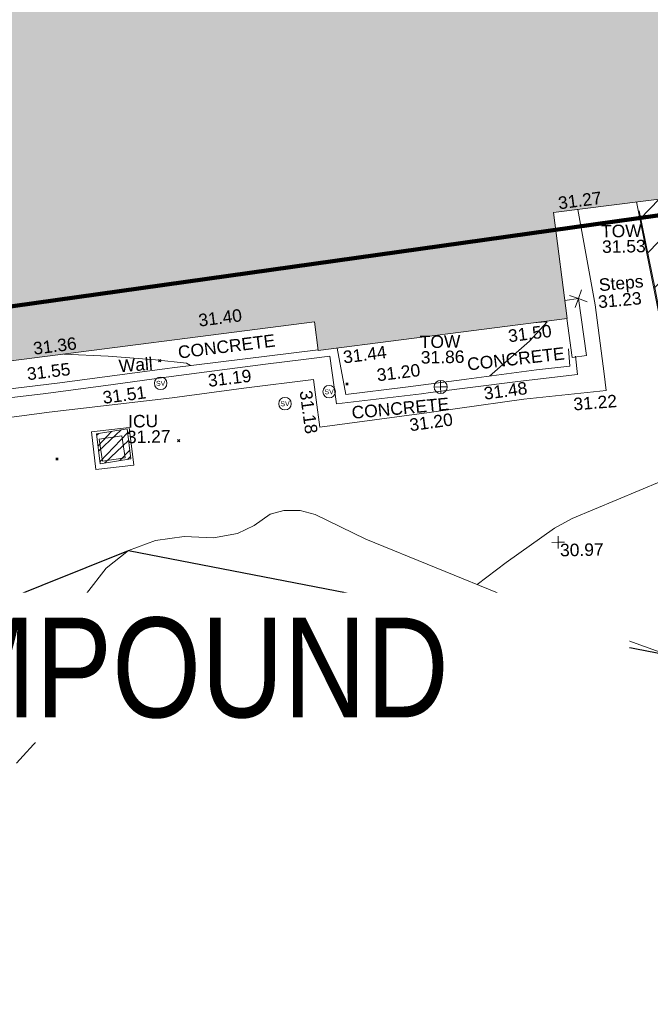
# Model space of a CAD drawing. Header units: millimetres. Extents: x -287732 to 520720, y -103372 to 287754.
# Tile 312 of 380: x 200008 to 218949, y 94482 to 124069. Entities that reach past the tile are written whole.
import ezdxf

# ---------------------------------------------------------------- set-up
doc = ezdxf.new("R2010")
doc.units = ezdxf.units.MM
doc.linetypes.add('IMPORT-HIDDEN2 _3_', pattern=[4762.5, 3175, -1587.5])
doc.linetypes.add('IMPORT-UG_ELEC_STREET LIGHTING_QLB2 _2_', pattern=[2700, 1500, -300.0000000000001, 0, -250, 150, -300.0000000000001, 0, -200])
for name, color, linetype, lineweight, true_color in [('00_TOPO_SERV_STOP_VALVE', 7, 'Continuous', 9, 0x666666), ('00_TOPO_TOP_OF_WALL', 7, 'Continuous', 9, 0x666666), ('00_UAV_BUILDING_OUTLINE', 5, 'Continuous', 9, 0x0000ff), ('00_UAV_CONCRETE', 9, 'Continuous', 9, 0x808080), ('00_UAV_FENCE', 7, 'Continuous', 9, 0x264c2f), ('00_UAV_LEVEL_SPOT', 7, 'Continuous', 9, 0x666666), ('00_UAV_SERV_IC', 5, 'Continuous', 9, 0x0000ff), ('00_UAV_STEPS', 7, 'Continuous', 9, 0x666666), ('00_UAV_TOP_OF_WALL', 7, 'Continuous', 9, 0x666666), ('00_UAV_TREE_LINE', 7, 'Continuous', 9, 0x52a552), ('00_UAV_WALL', 7, 'Continuous', 9, 0x7c00a5), ('01_DTM_CONTOUR_MNR', 7, 'Continuous', 9, 0xa5a552), ('12333-PUM-2D-U-0001-C01 - Rev2_REVIT IMPORT_dwg', 7, 'Continuous', 9, 0x767676), ('A_RHA_Line', 7, 'Continuous', 9, 0x00a600), ('PUM-CHAMBER EXTENTS', 6, 'IMPORT-HIDDEN2 _3_', 9, 0xff00ff), ('PUM-SURVEY BOUNDARY_EXTENT', 190, 'Continuous', 25, 0x7f00ff), ('PUM-UNABLE TO SURVEY', 190, 'Continuous', 9, 0x7f00ff)]:
    doc.layers.add(name, color=color, linetype=linetype, lineweight=lineweight, true_color=true_color)
for name, color, linetype, lineweight in [('00_UAV_SURVEY_TEXT', 7, 'Continuous', 9), ('A_RHA_Detail', 7, 'Continuous', 9), ('A_RHA_Text', 7, 'Continuous', 9), ('GEN-TEXT', 7, 'Continuous', 9)]:
    doc.layers.add(name, color=color, linetype=linetype, lineweight=lineweight)
doc.styles.add('Arial Narrow', font='ARIALN.TTF', dxfattribs={"height": 3000})
doc.styles.add('Swis721 Lt BT', font='swissl.ttf', dxfattribs={"height": 399.9999999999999})
doc.styles.add('Swis721 Lt BT_2', font='swissl.ttf', dxfattribs={"height": 375})

# ---------------------------------------------------------------- blocks, each defined once
blk = doc.blocks.new('12333-PUM-2D-U-0001-C01 - Rev2_REVIT IMPORT_dwg_MSL_Sluice_Valve_SYM-2077246-Site Location Plan Proposed')
at = {"layer": '00_TOPO_SERV_STOP_VALVE', "color": 254, "true_color": 0xcccccc}
blk.add_circle((0, 0), 500.0000000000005, dxfattribs=at)
at = {"layer": '00_TOPO_SERV_STOP_VALVE', "insert": (0, 198.9876086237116), "char_height": 399.9999999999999, "width": 785.1100955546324, "attachment_point": 2, "line_spacing_factor": 1.005061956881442, "style": 'Swis721 Lt BT'}
blk.add_mtext('SV', dxfattribs=at)
blk = doc.blocks.new('12333-PUM-2D-U-0001-C01 - Rev2_REVIT IMPORT_dwg_MSL_Node_Linework_1-2077247-Site Location Plan Proposed')
at = {"layer": '00_UAV_STEPS', "color": 254, "true_color": 0xcccccc, "flags": 128}
for points in [[(256.5421955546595, 704.8438894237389), (0, 0), (-704.8438894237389, 256.5421955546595)], [(704.8438894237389, -256.5421955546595), (0, 0), (-256.5421955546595, -704.8438894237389)]]:
    blk.add_lwpolyline(points, dxfattribs=at)
blk = doc.blocks.new('12333-PUM-2D-U-0001-C01 - Rev2_REVIT IMPORT_dwg_TOW-2077249-Site Location Plan Proposed')
at = {"layer": '00_TOPO_TOP_OF_WALL', "color": 254, "true_color": 0xcccccc, "flags": 128}
for points in [[(0, 525.0554400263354), (0, 0), (-525.0554401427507, 0)], [(525.0554401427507, 0), (0, 0), (0, -525.0554400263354)]]:
    blk.add_lwpolyline(points, dxfattribs=at)
at = {"layer": '00_TOPO_TOP_OF_WALL', "color": 254, "true_color": 0xcccccc}
blk.add_circle((0, 0), 525.0554401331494, dxfattribs=at)
blk = doc.blocks.new('12333-PUM-2D-U-0001-C01 - Rev2_REVIT IMPORT_dwg_UAV-2077255-Site Location Plan Proposed')
at = {"layer": '00_UAV_LEVEL_SPOT', "color": 254, "true_color": 0xcccccc, "flags": 128}
for points in [[(0, -500.0000000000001), (0, 0), (-500.0000000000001, 0)], [(500.0000000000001, 0), (0, 0), (0, 500.0000000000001)]]:
    blk.add_lwpolyline(points, dxfattribs=at)
blk = doc.blocks.new('12333-PUM-2D-U-0001-C01 - Rev2_REVIT IMPORT_dwg_MGS62954_T2_Galway_ITM_3d_Rev1-2077680-Site Location Plan Proposed')
at = {"layer": '00_UAV_CONCRETE', "color": 254, "true_color": 0xcccccc, "flags": 128}
for points in [[(534120767.858876, 725669987.8830876), (534121240.6985, 725667109.9365001), (534121465.4507757, 725665038.8321953), (534121519.6985, 725664538.9365002), (534119048.6985, 725664313.9365001), (534117047.5449939, 725664070.7991518), (534116192.6985, 725663966.9365002), (534112900.6985, 725663583.9365001), (534112804.5980598, 725664401.9342959), (534112732.6985001, 725665013.9365001), (534110645.6985, 725664797.9365001), (534108480.5900001, 725664540.9945)], [(534108480.5900001, 725664540.9945), (534104786.59, 725664170.9945002), (534103506.9597588, 725664030.423662), (534101372.1600716, 725663795.9101505)]]:
    blk.add_lwpolyline(points, dxfattribs=at)
blk.add_lwpolyline([(534106039.6985, 725663556.9365), (534107178.6985, 725663673.9365), (534107295.0158881, 725662541.5817565), (534106156.015888, 725662424.5817566)], close=True, dxfattribs=at)
at = {"layer": '00_UAV_FENCE', "color": 254, "true_color": 0xcccccc, "flags": 128}
blk.add_lwpolyline([(534122607.6985, 725669914.9365001), (534123043.6985002, 725667551.9365001), (534123486.2972962, 725664994.7941326), (534123560.6985002, 725664564.9365002), (534124179.6985, 725661540.9365002), (534124438.1148047, 725660094.410857), (534124691.6985, 725658674.9365002), (534125122.6985, 725656058.9365)], dxfattribs=at)
at = {"layer": '00_UAV_SERV_IC', "color": 254, "true_color": 0xcccccc, "flags": 128}
blk.add_lwpolyline([(534106953.6985, 725663429.9365001), (534107040.6985, 725662758.9365002), (534106353.7545251, 725662669.8692485), (534106266.7545252, 725663340.8692486)], close=True, dxfattribs=at)
at = {"layer": '00_UAV_STEPS', "color": 254, "true_color": 0xcccccc, "flags": 128}
blk.add_lwpolyline([(534120323.0375445, 725667257.5381341), (534120734.0830002, 725667308.0510001), (534120945.0830001, 725665591.0510001), (534120519.3045791, 725665538.7276181), (534120375.0076238, 725666712.935544)], dxfattribs=at)
at = {"layer": '00_UAV_TREE_LINE', "color": 254, "true_color": 0xcccccc, "flags": 128}
for points in [[(534123226.6985, 725656556.9365001), (534118424.6985, 725658399.9365001), (534114221.6985, 725660197.9365002)], [(534114221.6985001, 725660197.9365003), (534112718.6985, 725660964.9365003), (534112264.6985001, 725661089.9365003), (534111782.6985001, 725661096.9365001), (534111367.6985002, 725660997.9365002), (534110876.6985001, 725660665.9365003), (534110372.6985001, 725660426.9365002), (534109648.6985002, 725660317.9365003), (534108775.6985, 725660365.9365003), (534107910.6985001, 725660265.9365002), (534107092.6985002, 725659976.9365003), (534106414.6985002, 725659455.9365002), (534105812.6985001, 725658710.9365002), (534105522.6985001, 725658241.9365002), (534105406.6985001, 725657749.9365001), (534105376.6985002, 725657094.9365002), (534105184.6985001, 725656228.9365002), (534104909.6985, 725655226.9365002), (534104345.6985, 725654417.9365001), (534103613.6985, 725653648.9365003)]]:
    blk.add_lwpolyline(points, dxfattribs=at)
at = {"layer": '00_UAV_WALL', "color": 254, "true_color": 0xcccccc}
blk.add_line((534108500.5900001, 725665442.9944999), (534112893.882633, 725665902.5004872), dxfattribs=at)
at = {"layer": '00_UAV_WALL', "color": 254, "true_color": 0xcccccc, "flags": 128}
for points in [[(534113468.2476581, 725665948.0988885), (534113696.6985, 725664553.9365), (534115498.6985, 725664735.9365), (534117261.9498932, 725664940.092314), (534117329.6985, 725664947.9365001), (534119435.6985002, 725665193.9365), (534120442.6985, 725665288.9365001), (534120413.6985002, 725665806.9365)], [(534120623.0830001, 725665578.0510001), (534120670.0830001, 725665029.0510001), (534118872.0830001, 725664854.0510001), (534116245.6849055, 725664563.6363298), (534115969.083, 725664533.0510001), (534113418.6985002, 725664273.9365002), (534113240.6985, 725665708.9365001), (534112532.5482023, 725665635.2392513), (534111299.6985, 725665506.9365001), (534108465.5900001, 725665177.9944999)], [(534108465.5900001, 725665177.9944999), (534106501.59, 725664943.9944999), (534104609.5900001, 725664732.9945), (534103497.2071908, 725664618.3731213), (534102406.59, 725664505.9944999), (534101116.59, 725664374.9944999), (534101098.5900001, 725664585.9945), (534101221.389595, 725664601.9156103), (534101585.6441417, 725664649.1416358), (534102818.5900001, 725664808.9945), (534103378.2477411, 725664866.8314704), (534105121.59, 725665046.9945), (534108346.5830648, 725665424.9457443), (534108500.5900001, 725665442.9945)]]:
    blk.add_lwpolyline(points, dxfattribs=at)
at = {"layer": '01_DTM_CONTOUR_MNR', "color": 254, "true_color": 0xcccccc, "flags": 128}
for points in [[(534118029.6394298, 725665029.695982), (534119247.2952049, 725666056.3736265), (534119787.0414732, 725666626.9525874), (534119450.0000001, 725666610.0000001), (534119486.5407599, 725666611.7324135), (534119478.0051004, 725666613.6038148)], [(534132621.278924, 725666251.0438238), (534132012.1036163, 725665753.8511088), (534130430.0000002, 725664752.804503), (534127292.8535871, 725664564.4926705), (534127140, 725664570.0000002), (534127078.6583102, 725664457.5301765), (534126502.9710822, 725663531.7854477), (534126020.0000001, 725663230), (534126034.9705883, 725663032.4764707), (534126070.0000001, 725662620), (534124572.9100905, 725662187.9113413), (534124000, 725662400.0000001), (534123704.2165588, 725662076.5978662), (534123140.5701492, 725661783.9195383), (534120430.0000002, 725660706.8051281), (534119896.1654136, 725660420.0000001), (534118430.0000002, 725659420), (534117542.5037524, 725658777.3303037)], [(534105250, 725665910.0000001), (534106585.2660309, 725665826.155769), (534108000.1754386, 725665689.9122808), (534108930.4476972, 725665571.1363916), (534109049.3443097, 725665500.390151)]]:
    blk.add_lwpolyline(points, dxfattribs=at)
at = {"xscale": 0.375, "yscale": 0.375, "zscale": 0.375}
for name, p in [('12333-PUM-2D-U-0001-C01 - Rev2_REVIT IMPORT_dwg_MSL_Node_Linework_1-2077247-Site Location Plan Proposed', (534120734.083, 725667308.051)), ('12333-PUM-2D-U-0001-C01 - Rev2_REVIT IMPORT_dwg_MSL_Sluice_Valve_SYM-2077246-Site Location Plan Proposed', (534108144.6985, 725664982.9365001)), ('12333-PUM-2D-U-0001-C01 - Rev2_REVIT IMPORT_dwg_TOW-2077249-Site Location Plan Proposed', (534116552.6985, 725664726.9365001)), ('12333-PUM-2D-U-0001-C01 - Rev2_REVIT IMPORT_dwg_MSL_Sluice_Valve_SYM-2077246-Site Location Plan Proposed', (534113199.59, 725664642.9944999)), ('12333-PUM-2D-U-0001-C01 - Rev2_REVIT IMPORT_dwg_MSL_Sluice_Valve_SYM-2077246-Site Location Plan Proposed', (534111868.6985, 725664305.9365002)), ('12333-PUM-2D-U-0001-C01 - Rev2_REVIT IMPORT_dwg_UAV-2077255-Site Location Plan Proposed', (534120000, 725660000))]:
    blk.add_blockref(name, p, dxfattribs=at)
at = {"layer": '00_UAV_BUILDING_OUTLINE', "color": 251, "true_color": 0x666666, "char_height": 375, "width": 1495.902363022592, "attachment_point": 1, "line_spacing_factor": 1.005061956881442, "style": 'Swis721 Lt BT_2'}
for s, insert, rotation in [('31.27', (534120157.7557806, 725670373.8454967), 6.319040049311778), ('31.40', (534109294.0357784, 725667037.5148299), 6.319040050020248), ('31.36', (534104316.3559518, 725666279.5437722), 6.319040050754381), ('31.50', (534118586.8980126, 725666405.3646615), 6.3190400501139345), ('31.44', (534113617.5645173, 725665855.0735803), 6.319040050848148)]:
    blk.add_mtext(s, dxfattribs=dict(at, insert=insert, rotation=rotation))
at = {"layer": '00_UAV_CONCRETE', "color": 251, "true_color": 0x666666, "char_height": 375, "width": 1495.902363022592, "attachment_point": 1, "line_spacing_factor": 1.005061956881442, "style": 'Swis721 Lt BT_2'}
for s, insert, rotation in [('31.18', (534112686.2652231, 725664714.533736), 276.68800161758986), ('31.22', (534120518.705962, 725664324.758845), 3.5741577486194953), ('31.20', (534115573.1948905, 725663783.0375212), 6.886962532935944)]:
    blk.add_mtext(s, dxfattribs=dict(at, insert=insert, rotation=rotation))
at = {"layer": '00_UAV_LEVEL_SPOT', "insert": (534120051.8765643, 725659949.1441547), "char_height": 375, "width": 1495.902363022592, "attachment_point": 1, "line_spacing_factor": 1.005061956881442, "style": 'Swis721 Lt BT_2'}
blk.add_mtext('30.97', dxfattribs=at)
at = {"layer": '00_UAV_SERV_IC', "color": 251, "true_color": 0x666666, "char_height": 375, "attachment_point": 1, "line_spacing_factor": 1.005061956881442, "style": 'Swis721 Lt BT_2'}
for s, insert, width in [('ICU', (534107147.9553193, 725664044.8375195), 1021.012723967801), ('31.27', (534107103.1271688, 725663574.4585186), 1495.902363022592)]:
    blk.add_mtext(s, dxfattribs=dict(at, insert=insert, width=width))
at = {"layer": '00_UAV_STEPS', "char_height": 375, "attachment_point": 1, "rotation": 4.233739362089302, "line_spacing_factor": 1.005061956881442, "style": 'Swis721 Lt BT_2'}
for s, insert, width in [('Steps', (534121345.0542634, 725667893.5055903), 1552.889119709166), ('31.23', (534121310.3632243, 725667385.2765621), 1495.902363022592)]:
    blk.add_mtext(s, dxfattribs=dict(at, insert=insert, width=width))
at = {"layer": '00_UAV_SURVEY_TEXT', "color": 251, "true_color": 0x666666, "char_height": 375, "width": 3286.236302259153, "attachment_point": 1, "line_spacing_factor": 1.005061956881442, "style": 'Swis721 Lt BT_2'}
for insert, rotation in [((534108663.3176188, 725666088.0661628), 6.183716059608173), ((534117344.5089266, 725665579.5603385), 5.545061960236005), ((534113852.0111625, 725664187.286668), 4.305011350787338)]:
    blk.add_mtext('CONCRETE', dxfattribs=dict(at, insert=insert, rotation=rotation))
at = {"layer": '00_UAV_TOP_OF_WALL', "char_height": 375, "attachment_point": 1, "line_spacing_factor": 1.005061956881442, "style": 'Swis721 Lt BT_2'}
for s, insert, width in [('TOW', (534121450.8058421, 725669508.0627366), 1343.937678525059), ('31.53', (534121473.2677495, 725669044.214814), 1495.902363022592), ('TOW', (534115949.5168515, 725666277.4674969), 1343.937678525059), ('31.86', (534115971.9787588, 725665813.6195743), 1495.902363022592)]:
    blk.add_mtext(s, dxfattribs=dict(at, insert=insert, width=width))
at = {"layer": '00_UAV_WALL', "color": 251, "true_color": 0x666666, "char_height": 375, "attachment_point": 1, "line_spacing_factor": 1.005061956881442, "style": 'Swis721 Lt BT_2'}
for s, insert, width, rotation in [('Wall', (534106886.632672, 725665711.5575011), 1130.237340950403, 3.3037679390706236), ('31.55', (534104114.9680312, 725665517.7182219), 1495.902363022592, 5.900199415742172), ('31.19', (534109547.6274301, 725665223.0093619), 1495.902363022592, 5.941387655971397), ('31.20', (534114621.5178601, 725665303.2951843), 1495.902363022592, 5.9427896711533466), ('31.51', (534106375.077953, 725664766.477739), 1495.902363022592, 6.53672050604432), ('31.48', (534117824.9979854, 725664691.2775263), 1495.902363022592, 6.658523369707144)]:
    blk.add_mtext(s, dxfattribs=dict(at, insert=insert, width=width, rotation=rotation))
blk = doc.blocks.new('12333-PUM-2D-U-0001-C01 - Rev2_REVIT IMPORT_dwg-1620468-Site Location Plan Proposed')
at = {"layer": 'PUM-CHAMBER EXTENTS', "true_color": 0xfff4d4}
h = blk.add_hatch(dxfattribs=at)
h.set_pattern_fill('FP_14', style=0, pattern_type=2)
h.set_pattern_definition([(45, (-533641079.65, -725615854.3560001), (-618.7184335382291, 618.7184335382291), [])])
h.paths.add_polyline_path([(486377.3501529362, 27208.64382130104), (517415.3501528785, 30952.6438213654), (516341.8313309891, 58191.46038823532), (502815.940048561, 56693.63832639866), (503487.5551271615, 50628.70393428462), (496266.2910908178, 49829.0399146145), (495594.5673347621, 55894.95570471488), (481449.064816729, 54328.51950435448), (484521.5190358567, 37421.10226281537)])
at = {"layer": 'PUM-CHAMBER EXTENTS', "true_color": 0xffaaff}
h = blk.add_hatch(dxfattribs=at)
h.set_pattern_fill('FP_3', color=211, style=0, pattern_type=2)
h.set_pattern_definition([(45, (-533641079.65, -725615854.3560001), (-265.1650429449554, 265.1650429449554), []), (45, (-533640902.873, -725615854.3560001), (-265.1650429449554, 265.1650429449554), [])])
h.paths.add_polyline_path([(465205.3501529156, 46743.64382133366), (466129.3501529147, 46876.64382136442), (466040.3501528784, 47776.64382138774), (465116.3501528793, 47643.64382135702)])
at = {"layer": 'GEN-TEXT', "color": 253, "true_color": 0xaaaaaa}
for p, q in [((467013.9948137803, 49773.28848221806), (467084.7054918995, 49843.99916033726)), ((467084.7054918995, 49773.28848221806), (467013.9948137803, 49843.99916033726)), ((472627.9948138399, 48973.28848228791), (472698.7054919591, 49043.99916040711)), ((472698.7054919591, 48973.28848228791), (472627.9948138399, 49043.99916040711)), ((467541.9948138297, 47359.28848222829), (467612.7054919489, 47429.99916034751)), ((467612.7054919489, 47359.28848222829), (467541.9948138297, 47429.99916034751)), ((463878.994813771, 46873.28848231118), (463949.7054918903, 46943.9991604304)), ((463949.7054918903, 46873.28848231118), (463878.994813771, 46943.9991604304))]:
    blk.add_line(p, q, dxfattribs=at)
at = {"layer": 'PUM-CHAMBER EXTENTS', "color": 211, "linetype": 'Continuous', "true_color": 0xffaaff, "flags": 128}
blk.add_lwpolyline([(465205.3501529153, 46743.64382133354), (466129.3501529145, 46876.64382136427), (466040.3501528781, 47776.64382138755), (465116.350152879, 47643.64382135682)], close=True, dxfattribs=at)
at = {"layer": 'PUM-SURVEY BOUNDARY_EXTENT', "color": 201, "true_color": 0xd4aaff, "flags": 128}
blk.add_lwpolyline([(434100.3536528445, 24157.3913212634), (453045.0486529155, 39175.58032134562), (466013.0486529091, 44122.58032138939), (482147.048652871, 40702.58032134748), (488216.8503400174, 30926.89504288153), (531080.8829478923, 24250.27741154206), (561844.1376578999, 20426.38415400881), (566062.0655785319, 8611.398574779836), (571128.6864528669, -7616.027373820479), (575714.0437077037, -7982.768216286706), (646442.309713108, 31495.23056612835), (689841.2207724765, 56725.65899800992), (691426.6726380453, 62926.17045936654), (689638.0678800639, 69873.57358378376), (681836.0986590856, 100645.3796401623), (672155.9695595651, 130601.3585414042), (667140.7217679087, 148790.7201766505), (693350.350153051, 157472.2071436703), (716444.8569162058, 167556.043584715), (696842.6566527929, 196972.3378213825), (686152.5680667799, 214203.8785610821)], dxfattribs=at)
at = {"layer": 'PUM-UNABLE TO SURVEY', "color": 7, "true_color": 0xfff4d4, "flags": 128}
blk.add_lwpolyline([(481449.064816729, 54328.51950435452), (486377.3501529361, 27208.64382130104), (517415.3501528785, 30952.64382136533), (516341.8313309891, 58191.46038823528)], dxfattribs=at)
blk.add_blockref('12333-PUM-2D-U-0001-C01 - Rev2_REVIT IMPORT_dwg_MGS62954_T2_Galway_ITM_3d_Rev1-2077680-Site Location Plan Proposed', (-533641079.6498471, -725615854.3561786))

msp = doc.modelspace()

# ---------------------------------------------------------------- hatches: boundary and pattern name
at = {"layer": 'A_RHA_Detail', "true_color": 0xc0c0c0}
h = msp.add_hatch(color=9, dxfattribs=at)
h.paths.add_polyline_path([(-80880.60083809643, -68502.79057078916), (-80400.865924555, -68483.41509113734), (-80400.865924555, -62984.64684185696), (-24474.85765177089, -63009.32043784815), (-24456.14471271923, -50840.30023858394), (-36622.55041039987, -50831.65104353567), (-36622.55041039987, -44228.57792613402), (-50959.0526582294, -44218.38599194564), (-50959.0526582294, -42573.78171514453), (-54563.9325804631, -42571.21897729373), (-54565.69773352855, -45054.17447474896), (-92408.82109321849, -45027.27149621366), (-92411.78875845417, -49201.74309222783), (-100061.9988811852, -49201.74309222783), (-100052.2214449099, -64852.82557838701), (-86120.90825229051, -64852.82557838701), (-86092.1662649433, -62957.90041523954), (-84861.10047608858, -62957.90041523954), (-84854.79052929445, -68240.109737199), (-80870.60226892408, -68240.10973722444)])
h.paths.add_polyline_path([(-137238.9269902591, -68461.9384092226), (-132719.7426408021, -68433.0633692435), (-132847.0731201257, -62850.04282283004), (-130454.6837966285, -62916.63108078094), (-130498.2830220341, -61355.85393642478), (-117581.136331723, -61423.42893438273), (-117492.3908565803, -49183.91309190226), (-125136.5200282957, -49178.47881952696), (-125133.572703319, -45032.61887136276), (-163007.1824077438, -45005.6942194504), (-163007.1824076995, -44090.2963411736), (-163123.8521269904, -44090.21339942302), (-163122.6389897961, -42383.75184302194), (-166563.8543419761, -42383.75184298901), (-166565.034908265, -44044.39824208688), (-193158.4656786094, -44025.49275805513), (-193195.152889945, -62863.65652504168), (-137269.7106414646, -62916.63108078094), (-137254.3708868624, -65679.90523788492)])
h.paths.add_polyline_path([(120310.9497607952, -32334.28230164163), (120312.4652266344, -31610.73011961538), (133451.2244789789, -31638.24899384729), (133469.2230092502, -19717.98315780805), (121295.7536929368, -19692.48606430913), (121319.8434528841, -8190.941560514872), (112277.0825930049, -8172.001674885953), (112263.1770823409, -14811.1234547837), (78285.85310969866, -14739.95861438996), (78292.82277619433, -8167.077575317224), (75241.99098605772, -8160.673431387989), (69355.76844233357, -8152.931592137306), (69353.6659720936, -9156.74635762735), (68372.60878945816, -9154.691552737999), (68372.60878945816, -13705.52853215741), (69333.7233474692, -13707.54156770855), (69325.07112547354, -16249.53369228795), (66623.4489111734, -16249.53369228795), (66619.79243935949, -17995.29925530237), (65989.07757494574, -17995.2992552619), (65985.44262772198, -19730.78799483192), (57152.23993377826, -19712.28702421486), (57127.42535098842, -31559.89463417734), (70277.87165424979, -31587.43801817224), (70277.87165431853, -32271.7414715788), (78263.96947909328, -32285.12944888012), (78266.62661740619, -31019.79372153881), (112335.8856506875, -31091.15111860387), (112335.8856506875, -32317.57330553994), (119781.4233959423, -32333.17321913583)])
h.paths.add_polyline_path([(7503.717409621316, -1791.439263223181), (15482.43097392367, -674.0213231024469), (15484.0826588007, 148.1327206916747), (56188.28042539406, 205.5276654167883), (56155.84326007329, 14338.3166313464), (18016.62665935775, 14236.48149539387), (17967.9025208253, 34313.18372071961), (21727.10644863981, 34324.0692624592), (21708.90974962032, 40608.10218321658), (18009.66447159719, 40608.10218321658), (17995.54603706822, 45483.75063442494), (9770.084204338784, 45420.6329473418), (3966.213879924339, 45446.76585222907), (3984.771235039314, 14176.56786832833), (1023.062455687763, 14176.56786837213), (-276.5134647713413, 14190.52623461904), (-231.6790044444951, 5968.135265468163), (-226.4491536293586, 193.7444677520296), (553.0869992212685, 183.4716499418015), (7477.609307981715, 143.2867586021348), (7488.638446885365, -674.0213231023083)])
h.paths.add_polyline_path([(77755.59663317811, 53.47451145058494), (77729.51881611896, 1699.844979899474), (94464.47132486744, 1659.976083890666), (94606.37913471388, 17991.390236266), (88810.4190114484, 18015.03260816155), (88799.89418497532, 14436.74271609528), (69413.88950349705, 14457.8773889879), (69377.35724448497, 99.62816357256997), (75241.99098605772, 67.32134432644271)])
h.paths.add_polyline_path([(61252.12079701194, 46453.95617366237), (105774.7348988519, 46472.68783506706), (105768.2642198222, 61852.61234306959), (92285.13876309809, 61852.61234306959), (92308.59670399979, 65784.30757140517), (96107.4668000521, 65767.60445243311), (96059.68081117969, 75209.20847378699), (101084.8427276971, 75071.88872764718), (104988.0046543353, 74765.36560406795), (108403.6894220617, 74363.8408943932), (112009.2703903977, 73787.25420861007), (115645.3524815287, 73049.69667206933), (116890.8108051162, 72761.69136252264), (120208.9929833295, 71893.18353872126), (120865.241739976, 71703.68484519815), (124135.6329506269, 70669.67317906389), (127435.6253142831, 69480.50055823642), (127820.4368670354, 69394.93141813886), (128274.3081769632, 69331.69585753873), (128731.8791144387, 69306.66104516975), (129189.9401488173, 69320.00258290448), (129645.2782985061, 69371.62688826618), (130094.6997111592, 69461.17185603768), (130535.0520071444, 69588.00939074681), (130963.246434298, 69751.24981927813), (131376.2795165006, 69949.74812590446), (131771.2541232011, 70182.11198903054), (132162.5575600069, 70460.5404660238), (132496.0921583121, 70741.69081113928), (132820.871367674, 71064.98072578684), (133117.4593294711, 71414.31364272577), (133383.77568926, 71787.23923950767), (133616.5473239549, 72178.5372844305), (133817.1647262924, 72590.54524898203), (133982.6025969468, 73017.89547513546), (134111.7005086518, 73457.59040801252), (134203.5529320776, 73906.54590458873), (134257.5155883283, 74361.61286216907), (134272.5462649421, 74819.5993153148), (134250.5259875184, 75277.29281745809), (134189.6227572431, 75731.48297747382), (134090.9274700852, 76178.98397757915), (133955.1324028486, 76616.65691993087), (133783.1900598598, 77041.43184345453), (133576.3064937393, 77450.32925647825), (133335.932843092, 77840.48103920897), (133063.7551572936, 78209.15055532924), (132761.6825665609, 78553.75185442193), (132431.8338935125, 78871.8678050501), (132076.5227905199, 79161.26705197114), (131698.2415080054, 79419.91966861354), (131299.6434187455, 79646.01139197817), (131093.5942456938, 79746.34209763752), (132146.0467355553, 83110.22226145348), (122787.7632953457, 86282.54285518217), (121604.3555412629, 82800.3591886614), (117095.9864227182, 83870.84033785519), (116841.9598400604, 83526.35449572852), (116120.5435466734, 91221.93611972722), (110237.7341284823, 91274.27491021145), (110194.3680786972, 90435.39030214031), (104988.0046543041, 90486.49901390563), (104973.2761846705, 94309.82427956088), (103746.1314668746, 94309.8242795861), (103839.9937121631, 122852.1474271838), (96365.09202306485, 122931.9599470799), (96350.3400238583, 123952.4168585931), (104555.5505249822, 123902.1925226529), (104607.3234458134, 120248.5396156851), (125502.5015002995, 120134.1933400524), (125662.0200253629, 137657.3796882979), (114479.5865733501, 137699.2256881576), (114382.306264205, 129149.9458158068), (104644.159003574, 129187.9975073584), (104577.9931702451, 126217.3903144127), (101184.4926406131, 126159.1566967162), (101264.6166812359, 135959.2655565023), (89967.23178808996, 135988.8856164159), (89927.63362986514, 125823.6463181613), (93630.53562302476, 125840.7948842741), (93580.65688892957, 122931.9599470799), (88697.38835376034, 122904.7310126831), (88679.3898954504, 95739.09143775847), (86378.25848996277, 95739.09143775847), (86378.18187189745, 96178.1008337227), (83279.50743284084, 96200.92083327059), (83273.62493422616, 95735.74732133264), (70169.67509619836, 95733.22421950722), (70166.26842742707, 96272.07409347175), (66674.99731294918, 96257.14073655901), (66654.74538556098, 95755.71092136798), (65784.77231079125, 95755.71092136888), (65887.65094984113, 117470.630565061), (53473.3427162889, 117487.9046429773), (53434.44066309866, 98570.46349063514), (40649.41626916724, 98570.46349063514), (40610.16711559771, 94406.01479078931), (38853.82372868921, 94410.36303440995), (38848.65589191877, 89463.65332729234), (40612.46601912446, 89518.45976927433), (40665.38257362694, 86257.73741128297), (38372.19584460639, 86305.72309285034), (38369.79374539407, 76901.0507917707), (50937.9512507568, 76944.40198294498), (50922.88567286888, 74598.78180889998), (56484.9061132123, 74588.85093771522), (56484.9061132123, 75194.85181995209), (92465.4037153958, 75233.0258166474), (92645.92783662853, 71766.64845094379), (89810.55521366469, 69362.83965827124), (85313.16173974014, 69360.94750420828), (85313.16173974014, 66907.4050808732), (75210.14498263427, 66903.15451589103), (75210.14498263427, 63815.70944550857), (70819.40014309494, 63815.70999200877), (70819.21601505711, 64253.35708059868), (69456.83415683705, 64253.35708059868), (69455.7195737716, 66901.99623166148), (61303.32856759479, 66898.5668068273), (61304.56054988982, 63970.32021231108), (70500.41048208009, 63970.32021219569), (70500.4088543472, 61852.59006207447), (61245.6438848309, 61848.69637488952), (61252.03558504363, 46656.49344428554)])
h.paths.add_polyline_path([(-17153.16561239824, 48569.32684293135), (-17153.16561224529, 60770.38083685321), (-29362.88357759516, 60774.70428694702), (-29362.88357759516, 67399.20394580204), (-43507.24466814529, 67405.01911303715), (-43488.5313307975, 69093.07334175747), (-45766.41866231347, 69109.32868388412), (-45794.3462003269, 67405.01911303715), (-47272.11273194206, 67404.2124544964), (-47272.44887633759, 66454.91798908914), (-86004.56386332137, 66468.63299519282), (-86006.66970787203, 60521.58362721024), (-92662.87722510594, 60521.58362721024), (-92665.2138765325, 50184.35611932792), (-79752.0168396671, 50179.78309939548), (-79752.016597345, 48591.4932381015), (-17157.7163123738, 48569.32845417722)])
h.paths.add_polyline_path([(-201056.4185878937, 48628.75479108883), (-138377.9751621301, 48634.64535779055), (-138377.9751621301, 50133.28201003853), (-125467.710581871, 50134.49626164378), (-125468.6909603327, 60566.1903686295), (-132186.8595614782, 60565.86652591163), (-132187.4203588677, 66533.0197876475), (-170643.3098734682, 66805.61809689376), (-170643.3098732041, 67738.78475848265), (-200340.0100486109, 67488.93693764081), (-200348.7171487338, 60827.78025104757), (-201057.5650552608, 60827.71357558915), (-201056.6510294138, 51102.04313372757)])
h.paths.add_polyline_path([(-240051.5126725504, 54769.19491160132), (-239444.490259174, 54811.10754483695), (-239186.5396223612, 54841.92927608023), (-238764.8191577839, 54940.98166103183), (-238382.4735933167, 55122.46891388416), (-237990.3402229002, 55354.87497234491), (-237269.2031023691, 55936.21515020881), (-237032.4836384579, 56225.56611516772), (-236793.0039602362, 56569.31473944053), (-236554.5880578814, 57004.26389721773), (-236432.7219585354, 57267.46508908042), (-236300.081527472, 57753.26238983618), (-236250.7285154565, 58017.17885684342), (-236235.6490609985, 58516.21786804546), (-236233.2538429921, 58987.85640053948), (-236213.7029795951, 59823.48083769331), (-236363.8287855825, 59820.86038205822), (-236634.0279869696, 60698.06075827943), (-236391.9547756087, 61432.19726339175), (-236225.4740089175, 61435.10319600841), (-236201.6036569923, 62637.68779596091), (-232563.5271750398, 62639.28734435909), (-232563.5271750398, 63049.03842404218), (-232732.1945866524, 63049.15302218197), (-232860.1521277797, 63457.95890274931), (-232731.606808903, 63914.24862697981), (-232560.8209656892, 63914.24862697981), (-232515.1276847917, 70598.00033009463), (-240628.6947849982, 70598.85496273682), (-240629.7923196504, 72350.98321577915), (-246412.6011212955, 72347.36085933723), (-246412.6011212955, 70616.45923936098), (-254449.5805725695, 70618.60952619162), (-254454.637144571, 70754.06491720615), (-254469.7140363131, 73191.66276250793), (-263883.2532625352, 73267.83063688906), (-263902.4181505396, 68260.74348553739), (-263714.8217520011, 68259.82096572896), (-263552.9672900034, 67819.65434396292), (-263719.0883117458, 67392.2068408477), (-263913.6298699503, 67392.20684284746), (-263956.7001913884, 58633.76423459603), (-260181.1963171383, 58611.22607638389), (-260192.3146983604, 56354.25111579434), (-257184.684388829, 56339.46086021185), (-257213.4419957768, 57092.93866021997), (-257338.5163846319, 57093.27331223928), (-257471.0109294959, 57531.74572308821), (-257338.5163845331, 58062.22513696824), (-257203.4956297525, 58064.06881289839), (-257173.5751889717, 58598.54056692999), (-256478.2273617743, 58575.27357994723), (-256478.2273617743, 58788.51859473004), (-256013.0091299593, 58911.92701534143), (-255397.0786664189, 58780.99767617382), (-255397.0786664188, 58595.982422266), (-243809.885361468, 58585.92793201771), (-243805.3570672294, 58352.04527760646), (-243740.939469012, 57884.52572680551), (-243619.0830608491, 57421.84877545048), (-243424.3877545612, 56943.65915412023), (-243247.1437899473, 56608.24157713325), (-243003.0710579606, 56249.99021479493), (-242732.2093200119, 55932.75703082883), (-242371.7230178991, 55603.12658811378), (-242141.255125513, 55424.88676767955), (-241804.9643037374, 55216.88439822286), (-241529.4640827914, 55077.02869055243), (-241100.6275144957, 54917.18295003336), (-240836.2134980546, 54840.82833176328), (-240453.4486195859, 54788.60784130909), (-240218.9578693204, 54777.28227442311)])
h.paths.add_polyline_path([(40276.69022552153, 59895.36417752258), (40328.62676029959, 69196.9439153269), (36588.99968785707, 69217.8245910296), (36619.46637569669, 74674.25962428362), (32264.36460078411, 74687.02318924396), (32233.48293867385, 69156.26826306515), (11916.69390495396, 69269.70959686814), (11966.66200111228, 78218.75165974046), (29087.509017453, 78123.15526808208), (29143.44567205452, 88141.1370047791), (15719.348796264, 88216.09212953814), (15732.60379610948, 90589.9978889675), (4594.294101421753, 90652.19003489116), (4525.129359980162, 78265.12250449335), (10096.76365553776, 78234.01258731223), (10077.43887221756, 74773.03821910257), (4547.641142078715, 74803.91453678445), (4465.579974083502, 60107.1600234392), (19125.89094760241, 60025.30234268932), (19139.86249374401, 62527.53804644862), (31738.59196305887, 62457.19146404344), (31724.55430858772, 59943.11609815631), (38369.79364225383, 59906.01157293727)])
h.paths.add_polyline_path([(-246083.0241259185, 72334.29150213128), (-246083.0594797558, 72334.30275087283), (-246208.2905500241, 72334.29150213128)])
h.paths.add_polyline_path([(-114575.3004830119, 112178.0758695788), (-114575.3246435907, 112178.0758695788), (-114707.2752166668, 115801.5811617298)])
h.paths.add_polyline_path([(-154699.9178765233, 101760.4080976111), (-114382.050333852, 101776.0542914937), (-114382.050333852, 106926.9360164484), (-113755.641395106, 106927.1792101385), (-113757.5507412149, 111847.2721531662), (-114431.6837526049, 111847.2721531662), (-114431.8097758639, 112178.0758695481), (-114575.3004830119, 112178.0758695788), (-114578.9984943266, 121707.2390833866), (-123056.9849702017, 121707.2390833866), (-123068.8201032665, 156452.7036899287), (-119381.2340625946, 156454.1348067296), (-119381.2340625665, 160165.8597952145), (-115501.031452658, 160167.3662801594), (-115503.3750945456, 166206.5793118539), (-132411.7987151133, 166599.6604729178), (-132411.8243278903, 166665.6603411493), (-135275.0124468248, 166664.5490317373), (-135275.0124468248, 166628.1883101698), (-135911.3205076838, 166628.1944502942), (-135911.3479256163, 166352.1604668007), (-152521.1633846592, 166345.7146753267), (-152518.3680955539, 159142.6836790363), (-150699.3133726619, 159117.9265656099), (-150758.5477087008, 122560.691203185), (-151059.2005266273, 122560.691203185), (-151061.0981347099, 121302.4374932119), (-154138.3148337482, 121372.6012653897), (-154138.3148337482, 121865.1834517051), (-154704.3888425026, 121867.2611370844), (-154688.5451973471, 119352.3937021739), (-154745.5933227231, 119352.3715636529), (-154745.5763474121, 118722.1532660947), (-160794.1544526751, 118748.7442832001), (-160794.1544526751, 119410.5425977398), (-163852.1622693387, 119422.408321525), (-163855.0715294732, 118762.2003111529), (-167568.6765459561, 118778.5256058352), (-166634.6619849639, 124395.1277019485), (-166930.050559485, 124500.0918161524), (-167568.6765459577, 124707.6250903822), (-168028.2173235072, 124841.3808647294), (-168630.5006276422, 124991.3056740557), (-169238.2056069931, 125117.4693074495), (-169850.3952285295, 125219.6772876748), (-170466.1255403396, 125297.7720169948), (-171089.11025998, 125351.8553033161), (-171704.4065937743, 125381.1774255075), (-172325.0479971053, 125386.3595015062), (-172782.2248668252, 125374.5832362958), (-173401.7764235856, 125337.4554476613), (-174109.844898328, 125263.4341236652), (-174634.1213722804, 125190.4100126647), (-175245.0145766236, 125080.719099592), (-176047.1958093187, 124895.7675260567), (-176665.4852587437, 124724.7228134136), (-177045.3001228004, 124609.1129151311), (-177631.5127792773, 124405.2077276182), (-176665.4852586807, 118818.5158794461), (-177558.9402083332, 118822.4435768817), (-177662.2853368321, 125263.4341236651), (-176365.3912351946, 126542.9270807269), (-159462.2970490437, 126319.910391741), (-157057.7396790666, 128609.0850976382), (-157060.6673204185, 136153.1661957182), (-158638.8016610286, 137740.2441626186), (-159352.3735831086, 137740.2441626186), (-161634.4140634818, 140201.1078539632), (-168727.9404945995, 140256.8191146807), (-171035.0401161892, 137942.8847305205), (-174184.1459014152, 137942.8847305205), (-176460.1167434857, 140292.2858551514), (-177341.6856934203, 140292.2858551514), (-177341.7113613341, 140358.4281613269), (-183428.5803825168, 140356.0660244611), (-185921.6385985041, 137917.4639994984), (-185921.6385985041, 131757.3091155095), (-186906.8767412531, 131756.9267733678), (-187725.3914540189, 130809.9989183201), (-187724.058890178, 127376.1828148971), (-186481.0281350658, 126304.5577463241), (-186479.4846754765, 122327.2959175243), (-185176.2828158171, 121059.4673825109), (-180304.1129154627, 121059.4673824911), (-180304.1136492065, 118802.0484409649), (-193555.3706955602, 118802.0484409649), (-193555.368699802, 133117.8341649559), (-192593.6442938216, 133118.2073819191), (-192593.6442938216, 134200.8158367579), (-192224.6284783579, 134200.9592041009), (-192225.5653014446, 136615.0101267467), (-192595.0012460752, 136615.0101267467), (-192595.4357332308, 137734.4745165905), (-193589.2709668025, 137734.4746851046), (-193589.2685988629, 147474.570583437), (-193163.2062206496, 147492.8644732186), (-192765.7252967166, 147531.087133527), (-192359.9383250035, 147589.5931622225), (-192199.8207947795, 147616.5827294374), (-191882.7548926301, 147682.9245600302), (-191568.5380070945, 147761.6632019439), (-191257.654638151, 147852.677242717), (-190828.6072909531, 148002.2045655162), (-190647.7999969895, 148070.9514233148), (-190349.7690789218, 148197.8750094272), (-190056.9509284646, 148336.4013817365), (-189769.797051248, 148486.3169427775), (-189405.3590254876, 148698.0567944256), (-189132.906026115, 148873.2749095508), (-188867.542109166, 149059.0543929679), (-188609.6764469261, 149255.1087866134), (-188354.9814055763, 149465.3525772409), (-188079.6339208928, 149713.879248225), (-187884.9836199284, 149901.8220103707), (-187545.928247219, 150265.8040604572), (-187446.29984479, 150378.3960832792), (-187241.3270201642, 150629.2310214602), (-187046.3599558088, 150887.9197697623), (-186861.6992771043, 151154.0634500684), (-186546.1373636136, 151669.829875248), (-186524.4196769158, 151707.0632450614), (-163675.2898318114, 151669.829875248), (-163687.5843045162, 148134.07679455), (-157303.6541541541, 148136.492106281), (-157303.6541541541, 155759.91501608), (-157557.4317586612, 155765.0384228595), (-157555.9168973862, 166678.0466575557), (-187009.2021991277, 166699.7464767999), (-187013.0952111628, 162054.4009359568), (-188707.17754695, 162044.5925187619), (-188705.9961892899, 155021.5333641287), (-188737.9999316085, 154650.5326604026), (-188799.0133969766, 154283.1866125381), (-188857.2045401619, 154035.4341107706), (-188966.1106131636, 153679.3368924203), (-189102.6200311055, 153332.8820747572), (-189265.8911675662, 152998.2056672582), (-189454.9174011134, 152677.371060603), (-189645.2484685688, 152421.3220123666), (-189916.9563410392, 152104.2450531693), (-190212.7041973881, 151809.4634871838), (-190530.6686598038, 151538.7947471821), (-190868.8893671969, 151293.9075915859), (-191225.281078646, 151076.3118324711), (-191597.6465194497, 150887.3490191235), (-192092.8415776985, 150682.5621956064), (-192519.2468154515, 150561.8451365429), (-192903.8930791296, 150482.240889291), (-193187.215491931, 150440.8868273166), (-193594.1866364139, 150407.1257787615), (-193594.5952989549, 151459.9895227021), (-205369.2399268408, 151455.4201247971), (-205354.4523517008, 113350.0822379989), (-207187.1580384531, 113349.3710182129), (-207184.3024929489, 105991.0636522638), (-205312.8748221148, 105991.1901500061), (-205311.2362476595, 101769.6553082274), (-175488.6451201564, 101781.2285901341), (-175488.6451201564, 110889.6985621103), (-154703.4627663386, 110897.5679794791), (-154700.2792295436, 102691.5597281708)])
h.paths.add_polyline_path([(193735.9435693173, 113047.8274774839), (208865.0938716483, 114991.0266430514), (208976.1154123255, 114126.6471160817), (216447.8967332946, 115086.3281915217), (216038.7305308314, 118271.9702413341), (232648.5073383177, 120405.3421626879), (233425.993615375, 114352.0734369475), (240632.2017567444, 115277.6440988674), (239854.8412683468, 121329.9334727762), (256406.8682407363, 123455.8879629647), (257091.7572256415, 118089.1198988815), (264572.2871227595, 119040.8180953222), (261877.8350555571, 138524.7609215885), (259178.7147038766, 138221.6086035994), (259197.3483655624, 137439.0084132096), (254686.1480587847, 136897.0007612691), (255412.6810205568, 131314.8303176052), (240852.7447969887, 129522.4514056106), (239771.0426543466, 137918.8519126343), (240649.5822431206, 138010.1984551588), (240062.3063116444, 142776.6750342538), (239165.7694642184, 142685.0143484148), (237630.9646614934, 151018.3171732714), (266172.8791088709, 154560.7889781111), (271297.1876944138, 142612.4006970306), (276531.7397502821, 144861.098714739), (274941.5029779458, 148527.9037281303), (302074.5307653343, 160134.9084326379), (300215.9323773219, 164320.1841173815), (301528.1613272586, 164907.0997989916), (300405.1237791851, 167477.8916353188), (299016.6944531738, 166945.7181824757), (295626.7488506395, 174518.754428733), (294333.0289184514, 177537.1551681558), (287288.8475947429, 174518.754428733), (289427.6893504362, 169661.0163463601), (272956.7816584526, 162557.1203578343), (271943.2187787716, 164897.4305293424), (267016.3118217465, 162764.0369715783), (268502.3094164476, 159357.0430143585), (265200.4029574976, 157946.4096681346), (226856.416695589, 153146.7821792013), (227510.3041274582, 148852.0205334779), (228280.9873165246, 141179.0007483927), (227302.3544112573, 141050.281300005), (227895.3788235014, 136433.1758633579), (228748.5501749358, 136523.8855003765), (229602.3077302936, 128023.7667641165), (217691.2359889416, 126493.8999679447), (217642.3600127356, 126874.433267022), (215138.5007311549, 126552.8357430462), (215194.9980427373, 126112.965074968), (215015.6132226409, 126089.924757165), (214840.9672575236, 127449.66446064), (192258.7012018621, 124549.1816390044), (193486.3576426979, 114991.0266430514)])
h.paths.add_polyline_path([(-78076.24187439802, 117605.5188722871), (-78076.23951902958, 117610.0871211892), (-78070.318122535, 129485.7330792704), (-74723.15926543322, 129478.385255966), (-74723.15926543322, 125435.7860624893), (-48015.64546086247, 125380.0246061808), (-47996.55031653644, 135872.5822179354), (-61198.15919578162, 135901.5630078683), (-74714.72264144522, 135923.5088764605), (-74723.6287602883, 131865.2975510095), (-78070.318122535, 131872.642169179), (-78062.97909487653, 149549.7689430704), (-58292.26570492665, 149541.5607197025), (-58292.26570491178, 148946.2407608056), (-37707.70924046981, 148937.6946533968), (-37703.30827430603, 159740.0672041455), (-44148.26955755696, 159742.7429641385), (-44148.26955755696, 162961.3319174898), (-49829.95437583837, 162961.3319174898), (-49830.92144130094, 160632.0129326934), (-78494.09026625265, 160643.9130440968), (-78494.09026625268, 161615.1537738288), (-78739.225852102, 161615.2555472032), (-78691.7919454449, 168187.9195488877), (-90844.57645036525, 168126.8149079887), (-90962.52567694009, 152686.7636277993), (-89064.97866809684, 152685.9758215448), (-89079.54115380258, 117610.0871211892), (-78374.80218507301, 117605.6428258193)])
h.paths.add_polyline_path([(69254.82576126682, 129235.9722870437), (69259.97086178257, 136167.789247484), (86068.0992678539, 136131.0235193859), (86008.66431381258, 164703.3084147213), (58789.63167882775, 164723.511581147), (58789.63167882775, 170119.2062865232), (54460.1632489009, 170122.4198087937), (54457.21717773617, 166153.279245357), (47042.2151650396, 166158.7829869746), (47041.10931533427, 164668.9097040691), (39173.27935198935, 164674.7495545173), (39172.83712618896, 164078.9539098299), (17014.87910992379, 164095.4005254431), (17002.38841206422, 147267.1142245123), (12659.63471563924, 147267.1142245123), (12653.60087534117, 139137.9291796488), (17031.41608901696, 139134.6797717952), (17024.5879174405, 129935.3194463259), (39191.34773726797, 129918.8662983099), (39191.34773726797, 129258.2867272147), (69014.0340609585, 129236.1510132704)])
h.paths.add_polyline_path([(39265.62356917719, 139467.8223435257), (33050.91021530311, 139484.1586867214), (33087.56357182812, 153427.9220784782), (39277.60130889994, 153411.6505991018), (39277.60130890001, 152830.3127277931), (43058.29603858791, 152820.3745823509), (43024.83899408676, 140092.5601633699), (39267.2657899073, 140092.5601633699)])
h.paths.add_polyline_path([(1979.548949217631, 189123.2414339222), (18699.10403225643, 189180.0465563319), (18678.46874730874, 195253.6675675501), (24349.02704561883, 195272.9334348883), (24334.96888372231, 199550.7690688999), (28829.78348974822, 199566.0403168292), (28798.3577216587, 208815.6446464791), (24334.949615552, 208806.151404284), (24333.90624841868, 209113.2475694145), (16811.59093053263, 209087.6903002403), (16806.58456499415, 208843.5909093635), (6772.293057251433, 208809.4991440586), (6797.166076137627, 201488.5780549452), (-8471.058649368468, 201436.7038490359), (-8471.058649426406, 200429.0172028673), (-11856.09020770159, 200417.5164702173), (-11823.72827009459, 190892.3684138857), (-7614.729360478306, 190906.6685966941), (-7614.729360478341, 190170.8290169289), (-4608.619189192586, 190169.2993656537), (-4608.238782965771, 190916.8832264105), (1973.379031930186, 190939.2444180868), (1977.122761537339, 189837.3456693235)])
h.paths.add_polyline_path([(-20506.22133143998, 190640.0286460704), (-20122.28942212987, 206347.1214480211), (-41550.34215551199, 207015.2557957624), (-41462.26177903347, 210449.6195896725), (-31391.41053372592, 210152.0276719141), (-31078.64493155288, 223862.5743669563), (-44305.08575743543, 224230.7972280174), (-44490.79956591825, 211865.5542346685), (-47510.12209648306, 211942.9901385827), (-47722.57925071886, 203659.0205614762), (-47076.06680548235, 203635.3001465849), (-47175.4684425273, 199531.9403872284), (-46801.21126120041, 199520.4703269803), (-46873.68175963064, 195478.5899481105), (-44600.40472248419, 195425.2559779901), (-44685.88459507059, 192243.2795180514), (-38073.99929115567, 192135.6564362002), (-38104.39995468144, 191126.972250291), (-21537.79264466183, 190668.5723412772)])
h.paths.add_polyline_path([(16801.02360973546, 195961.500137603), (9656.615133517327, 196015.1086063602), (9643.838150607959, 199513.9922857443), (11631.77992468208, 199485.8321209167), (11631.7920940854, 203322.2460456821), (16806.58456511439, 203391.4855728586), (16801.0407710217, 195984.4293109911)])
h.paths.add_polyline_path([(122084.9264926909, 200536.2570557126), (122088.1805162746, 206386.1947929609), (125211.1061638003, 206386.1947929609), (125211.1162733, 206645.8932837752), (126202.7098976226, 206645.8932838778), (126203.0204769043, 207041.0477229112), (130401.4034741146, 206979.0758390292), (130444.2691124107, 209883.280297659), (126202.8383603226, 209945.8832030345), (126203.0204769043, 214624.1281189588), (127364.791950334, 214624.1281190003), (127365.2106673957, 225380.2058567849), (126159.8599207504, 225380.2527798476), (126207.4133336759, 241475.3410923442), (119482.5411291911, 241495.8747898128), (119479.2041949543, 246182.0096278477), (109943.9121324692, 246175.2196735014), (109953.2702601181, 233033.381429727), (115000.5285021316, 233033.3814296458), (114999.579292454, 208653.4991933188), (112026.3032630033, 208653.4991933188), (112024.3519988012, 200538.6761891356), (122024.6079402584, 200536.2715596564)])
h.paths.add_polyline_path([(30087.05071580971, 200986.75440713), (38030.67179071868, 201028.6865660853), (38030.67179071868, 202922.9731660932), (38109.89531492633, 202923.3913649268), (38067.25569096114, 208827.6066631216), (38013.35839378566, 208827.6672237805), (38012.38630971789, 209012.5383931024), (30044.90685988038, 208970.480297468), (30076.83023715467, 202922.9203834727)])
h.paths.add_polyline_path([(195986.2599417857, 205661.5722736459), (202896.8751332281, 206052.0074670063), (202676.8862551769, 209945.7611691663), (195766.2710618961, 209555.3259759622)])
h.paths.add_polyline_path([(-91652.40581580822, 206392.6172135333), (-79454.24421187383, 206432.5105635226), (-79629.29258199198, 238245.6998510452), (-68904.21147484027, 238215.095164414), (-68918.55832832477, 246312.9061543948), (-68918.56040493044, 246314.0782553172), (-68756.515268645, 246312.9061543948), (-68755.20581930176, 246638.9786699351), (-79620.07671794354, 246651.3624133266), (-79606.5628449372, 247343.5411849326), (-82154.50636787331, 247318.0695596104), (-82154.50636787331, 247488.1275895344), (-91640.64698348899, 247472.5371040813), (-91638.72040628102, 246846.4753752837), (-131470.3702759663, 246641.42150215), (-131470.3702759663, 250159.5419305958), (-142857.1087886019, 250176.7939677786), (-142864.0554935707, 246220.0701029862), (-165118.8027587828, 246272.3986783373), (-165040.0492656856, 253907.936045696), (-178677.4727934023, 253929.5079730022), (-178699.5521575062, 238176.7234097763), (-138599.3373496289, 238209.4781454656), (-138548.4479938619, 206627.5237025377), (-126646.6702863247, 206572.2299428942), (-126666.6805510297, 234825.8818836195), (-124962.7180531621, 234825.9534805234), (-124969.0241559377, 234688.4891474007), (-91595.61129713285, 234664.3133306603), (-91650.87307429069, 207155.5994723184)])
h.paths.add_polyline_path([(142123.7078574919, 209113.5383730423), (152768.4446292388, 209127.3137314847), (152745.2992288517, 227012.63380935), (142100.5623961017, 226998.8584508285), (142121.8067345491, 210582.5602643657)])
h.paths.add_polyline_path([(168998.8561129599, 209274.9592350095), (169026.8416078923, 226860.3446540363), (161686.6780314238, 226876.6646907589), (161647.6783165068, 209291.3037608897), (168846.6177107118, 209275.2977201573)])
h.paths.add_polyline_path([(49761.46820719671, 218476.5678095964), (49794.00484360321, 223316.1680811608), (41274.07755982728, 223363.4010619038), (41273.58999769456, 223290.8795634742), (32187.30576796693, 223351.9666549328), (32202.10532419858, 225553.2987454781), (20081.83724695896, 225634.7833114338), (20035.26675877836, 218707.7438801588), (31566.33951793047, 218630.2204881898), (31566.12891731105, 218598.8950898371), (49750.1971391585, 218476.6435849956)])
h.paths.add_polyline_path([(162361.9830851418, 234154.05208666), (162366.6425722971, 241589.9129272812), (135261.102696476, 241630.986197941), (135249.088870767, 234197.8735112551), (160249.0277027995, 234157.4671671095)])
h.paths.add_polyline_path([(176458.8604389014, 246709.5724700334), (176516.2484477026, 252173.1529804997), (168884.2833866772, 252253.3171281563), (168934.86529241, 257068.9279575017), (164355.0504715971, 257117.0331241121), (164296.1746742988, 251511.808811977), (164416.8965511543, 251510.5407811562), (164367.8024342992, 246836.573754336), (171460.1142273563, 246762.0779818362)])

# ---------------------------------------------------------------- linework, layer by layer
at = {"layer": 'A_RHA_Line', "color": 1, "lineweight": 140, "true_color": 0xff0000}
msp.add_line((174337.8514295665, 111883.409255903), (269567.0467974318, 125266.9998609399), dxfattribs=at)
at = {"layer": 'A_RHA_Line', "color": 7}
for p, q in [((216038.7305308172, 118271.9702413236), (232648.5073383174, 120405.3421627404)), ((216447.8967332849, 115086.3281915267), (216038.7305308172, 118271.9702413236)), ((193735.9435692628, 113047.8274774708), (208865.0938716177, 114991.0266430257)), ((208865.0938716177, 114991.0266430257), (208976.1154122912, 114126.6471160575)), ((208976.1154122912, 114126.6471160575), (216447.8967332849, 115086.3281915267))]:
    msp.add_line(p, q, dxfattribs=at)

# ---------------------------------------------------------------- block references
at = {"layer": '12333-PUM-2D-U-0001-C01 - Rev2_REVIT IMPORT_dwg', "color": 254, "linetype": 'IMPORT-UG_ELEC_STREET LIGHTING_QLB2 _2_', "true_color": 0xffd4d4, "rotation": 0.9999999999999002}
msp.add_blockref('12333-PUM-2D-U-0001-C01 - Rev2_REVIT IMPORT_dwg-1620468-Site Location Plan Proposed', (-261895.0770586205, 55869.5817132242), dxfattribs=at)

# ---------------------------------------------------------------- next in the draw order: texts
at = {"layer": 'A_RHA_Text', "lineweight": 35, "insert": (192473.7166623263, 106105.0947063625), "char_height": 3000, "width": 25092.81875, "attachment_point": 1, "style": 'Arial Narrow', "bg_fill": 3, "box_fill_scale": 1.25, "bg_fill_color": 256, "bg_fill_true_color": 13158600, "bg_fill_transparency": 0}
msp.add_mtext('COMPOUND', dxfattribs=at)

doc.saveas('drawing.dxf')
